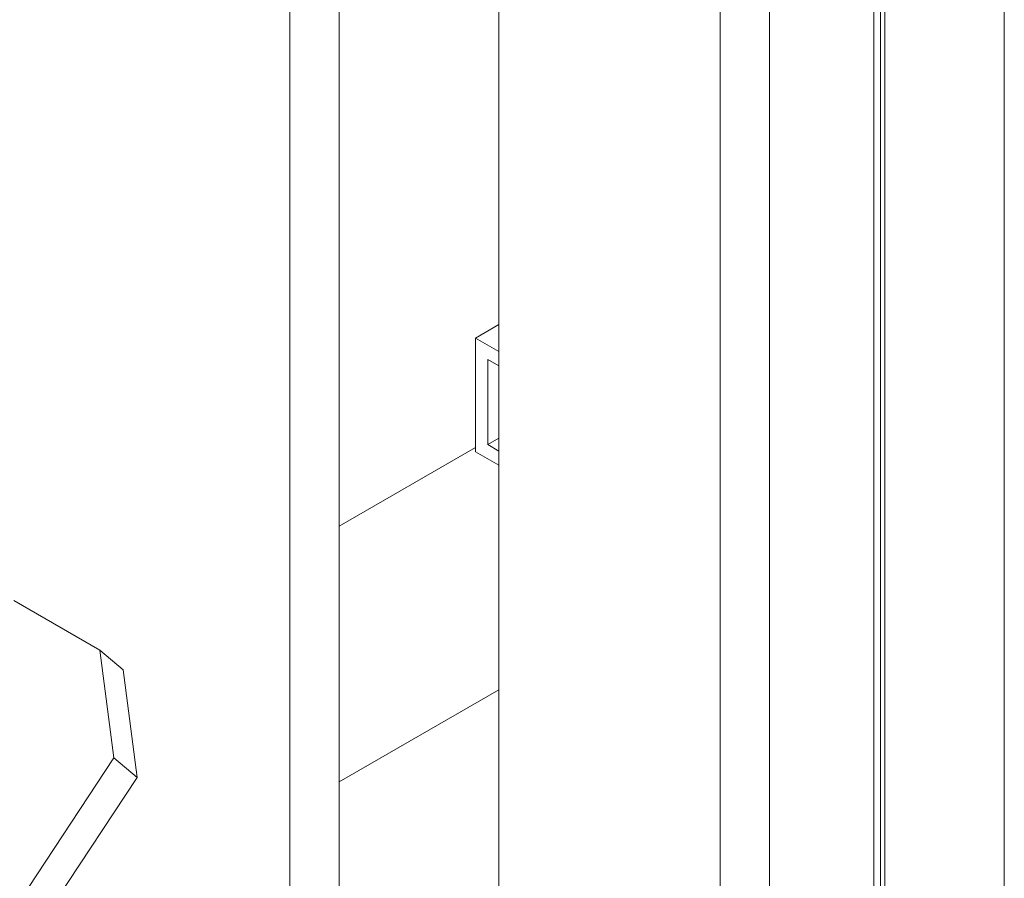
# Model space of a CAD drawing. Header units: millimetres. Extents: x 525 to 29324, y 175 to 20618.
# Tile 468 of 588: x 25700 to 25984, y 12255 to 12502. Entities that reach past the tile are written whole.
import ezdxf

# ---------------------------------------------------------------- set-up
doc = ezdxf.new("R2010")
doc.units = ezdxf.units.MM
doc.linetypes.add('SLD-Continua', pattern=[0])

msp = doc.modelspace()

# ---------------------------------------------------------------- linework, layer by layer
at = {"color": 7, "linetype": 'SLD-Continua', "lineweight": 18, "ltscale": 35}
for p, q in [((25792.2, 13033.8), (25792.2, 12035.59)), ((25778.05, 13025.64), (25778.05, 12027.43)), ((25915.94, 12962.38), (25915.94, 12064.08)), ((25838.16, 12092.64), (25838.16, 12958.56)), ((25901.8, 12954.22), (25901.8, 12055.92)), ((25983.5, 11699.76), (25983.5, 12570.59)), ((25945.99, 11678.11), (25945.99, 12548.94)), ((25947.86, 11679.19), (25947.86, 12550.02)), ((25949.18, 11679.95), (25949.18, 12550.78)), ((25838.16, 12414.67), (25831.44, 12410.79)), ((25838.16, 12406.91), (25831.44, 12410.79)), ((25831.44, 12378.12), (25831.44, 12410.79)), ((25834.98, 12404.67), (25838.16, 12402.83)), ((25834.98, 12380.17), (25834.98, 12404.67)), ((25838.16, 12382), (25834.98, 12380.17)), ((25831.44, 12379.35), (25792.2, 12356.7)), ((25831.44, 12379.35), (25792.2, 12356.7)), ((25831.44, 12379.35), (25792.2, 12356.7)), ((25831.44, 12379.35), (25792.2, 12356.7)), ((25831.44, 12379.35), (25792.2, 12356.7)), ((25831.44, 12379.35), (25792.2, 12356.7)), ((25831.44, 12379.35), (25792.2, 12356.7)), ((25831.44, 12379.35), (25792.2, 12356.7)), ((25831.44, 12379.35), (25792.2, 12356.7)), ((25831.44, 12379.35), (25792.2, 12356.7)), ((25838.16, 12378.33), (25834.98, 12380.17)), ((25838.16, 12374.25), (25831.44, 12378.12)), ((25723.44, 12321.09), (25698.69, 12335.37)), ((25727.41, 12290.09), (25723.44, 12321.09)), ((25723.44, 12321.09), (25730.14, 12315.45)), ((25730.14, 12315.45), (25734.1, 12284.45)), ((25838.16, 12309.73), (25792.2, 12283.2)), ((25838.16, 12309.73), (25792.2, 12283.2)), ((25838.16, 12309.73), (25792.2, 12283.2)), ((25838.16, 12309.73), (25792.2, 12283.2)), ((25838.16, 12309.73), (25792.2, 12283.2)), ((25838.16, 12309.73), (25792.2, 12283.2)), ((25838.16, 12309.73), (25792.2, 12283.2)), ((25838.16, 12309.73), (25792.2, 12283.2)), ((25838.16, 12309.73), (25792.2, 12283.2)), ((25838.16, 12309.73), (25792.2, 12283.2)), ((25327.27, 11683.19), (25727.41, 12290.09)), ((25734.1, 12284.45), (25727.41, 12290.09)), ((25335.68, 11680.15), (25734.1, 12284.45))]:
    msp.add_line(p, q, dxfattribs=at)

doc.saveas('drawing.dxf')
